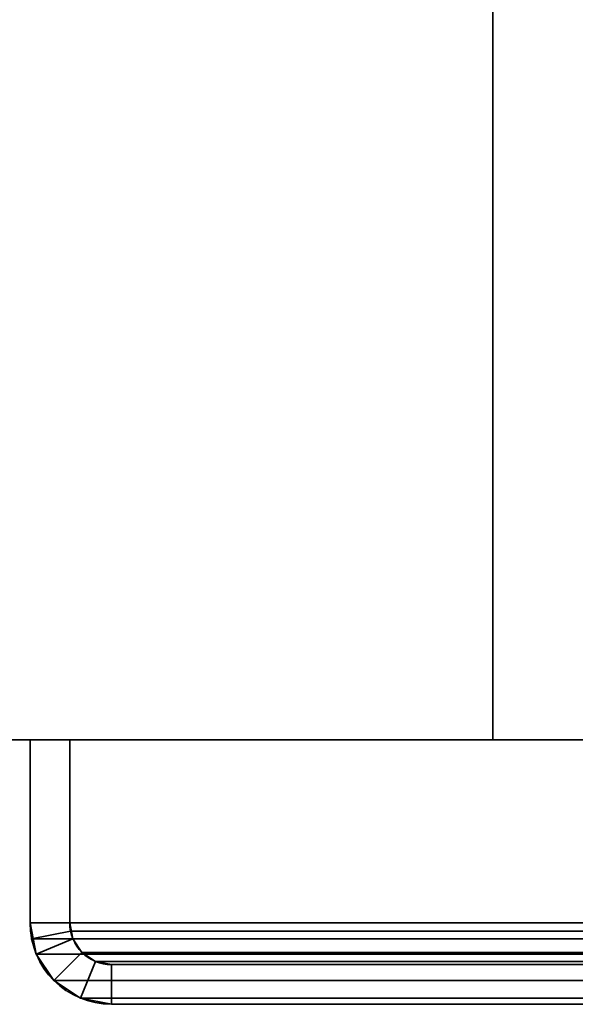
# Model space of a CAD drawing. Header units: millimetres. Extents: x -523 to 5173, y -130 to 66.
# Tile 1046 of 1056: x 1060 to 1081, y -56 to -19. Entities that reach past the tile are written whole.
import ezdxf

# ---------------------------------------------------------------- set-up
doc = ezdxf.new("R2010")
doc.units = ezdxf.units.MM
doc.layers.add('151', color=7, linetype='Continuous', true_color=0xffffff)

# ---------------------------------------------------------------- blocks, each defined once
blk = doc.blocks.new('UG_SURFACE_010')
at = {"layer": '151', "color": 252, "linetype": 'Continuous', "lineweight": 35}
for points in [[(927.5, -46, -8), (927.5, 40, -8), (1077.5, 40, -8), (1077.5, -46, -8)], [(2072.5, -46, 2207), (2072.5, 40, 2207), (927.5, 40, 2207), (927.5, -46, 2207)], [(1077.5, -46, 2057), (1077.5, 40, 2057), (1922.5, 40, 2057), (1922.5, -46, 2057)], [(1077.5, -46, -8), (1077.5, 40, -8), (1077.5, 40, 2057), (1077.5, -46, 2057)], [(2072.5, -46, 2207), (927.5, -46, 2207), (1077.5, -46, 2057), (1922.5, -46, 2057)], [(927.5, -46, 2207), (927.5, -46, -8), (1077.5, -46, -8), (1077.5, -46, 2057)]]:
    blk.add_3dface(points, dxfattribs=at)
blk = doc.blocks.new('UG_SURFACE_131')
at = {"layer": '151', "color": 252, "linetype": 'Continuous', "lineweight": 35}
for points in [[(1060, -46, 2075), (1060, -46, -8), (1060, -52.92, -8), (1060, -52.92, 2075)], [(1060, -46, 2075), (1061.5, -46, 2073.5), (1061.5, -46, -8), (1060, -46, -8)], [(1060, -52.92, -8), (1060, -46, -8), (1061.5, -46, -8), (1061.5, -52.92, -8)], [(1061.5, -52.92, 2073.5), (1061.5, -46, 2073.5), (1060, -46, 2075), (1060, -52.92, 2075)], [(1061.5, -46, 2073.5), (1061.5, -52.92, 2073.5), (1061.5, -52.92, -8), (1061.5, -46, -8)], [(1060, -52.92, -8), (1060.234, -54.099, -8), (1060.234, -54.099, 2074.765)], [(1060.234, -54.099, 2074.765), (1060.059, -53.521, 2074.941), (1060, -52.92, -8)], [(1060.059, -53.521, 2074.941), (1060, -52.92, 2075), (1060, -52.92, -8)], [(1061.5, -52.92, -8), (1061.62, -53.525, -8), (1060.234, -54.099, -8), (1060, -52.92, -8)], [(1060, -52.92, 2075), (1060.059, -53.521, 2074.941), (1061.53, -53.228, 2073.47), (1061.5, -52.92, 2073.5)], [(1060.059, -53.521, 2074.941), (1060.234, -54.099, 2074.765), (1061.62, -53.525, 2073.38), (1061.53, -53.228, 2073.47)], [(1061.5, -52.92, -8), (1061.53, -53.228, 2073.47), (1061.62, -53.525, 2073.38)], [(1061.5, -52.92, -8), (1061.5, -52.92, 2073.5), (1061.53, -53.228, 2073.47)], [(1061.62, -53.525, 2073.38), (1061.62, -53.525, -8), (1061.5, -52.92, -8)], [(1060.902, -55.098, -8), (1060.234, -54.099, -8), (1061.62, -53.525, -8), (1061.963, -54.037, -8)], [(1060.234, -54.099, 2074.765), (1060.902, -55.098, 2074.098), (1061.963, -54.037, 2073.037), (1061.62, -53.525, 2073.38)], [(1061.963, -54.037, 2073.037), (1061.963, -54.037, -8), (1061.62, -53.525, -8), (1061.62, -53.525, 2073.38)], [(1060.234, -54.099, 2074.765), (1060.234, -54.099, -8), (1060.902, -55.098, -8), (1060.902, -55.098, 2074.098)], [(1061.963, -54.037, -8), (1062.475, -54.38, -8), (1061.901, -55.766, -8), (1060.902, -55.098, -8)], [(1062.475, -54.38, 2072.525), (1061.963, -54.037, 2073.037), (1060.902, -55.098, 2074.098), (1061.901, -55.766, 2073.099)], [(1063.08, -56, -8), (1061.901, -55.766, -8), (1062.475, -54.38, -8), (1063.08, -54.5, -8)], [(1063.08, -54.5, 2071.92), (1062.475, -54.38, 2072.525), (1061.901, -55.766, 2073.099), (1063.08, -56, 2071.92)], [(1062.475, -54.38, 2072.525), (1062.475, -54.38, -8), (1061.963, -54.037, -8), (1061.963, -54.037, 2073.037)], [(1063.08, -54.5, 2071.92), (1063.08, -54.5, -8), (1062.475, -54.38, -8), (1062.475, -54.38, 2072.525)], [(1063.08, -54.5, 2071.92), (1101.92, -54.5, 2033.08), (1101.92, -54.5, -8), (1063.08, -54.5, -8)], [(1101.92, -56, -8), (1063.08, -56, -8), (1063.08, -54.5, -8), (1101.92, -54.5, -8)], [(1101.92, -54.5, 2033.08), (1063.08, -54.5, 2071.92), (1063.08, -56, 2071.92), (1101.92, -56, 2033.08)], [(1060.902, -55.098, 2074.098), (1060.902, -55.098, -8), (1061.901, -55.766, -8), (1061.901, -55.766, 2073.099)], [(1061.901, -55.766, 2073.099), (1061.901, -55.766, -8), (1063.08, -56, -8), (1063.08, -56, 2071.92)], [(1063.08, -56, 2071.92), (1063.08, -56, -8), (1101.92, -56, -8), (1101.92, -56, 2033.08)]]:
    blk.add_3dface(points, dxfattribs=at)
blk = doc.blocks.new('UG_SURFACE_132')
at = {"layer": '151', "color": 252, "linetype": 'Continuous', "lineweight": 35}
for points in [[(1060, -46, 2075), (1060, -46, -8), (1060, -52.92, -8), (1060, -52.92, 2075)], [(1060, -46, 2075), (1061.5, -46, 2073.5), (1061.5, -46, -8), (1060, -46, -8)], [(1060, -52.92, -8), (1060, -46, -8), (1061.5, -46, -8), (1061.5, -52.92, -8)], [(1061.5, -52.92, 2073.5), (1061.5, -46, 2073.5), (1060, -46, 2075), (1060, -52.92, 2075)], [(1061.5, -46, 2073.5), (1061.5, -52.92, 2073.5), (1061.5, -52.92, -8), (1061.5, -46, -8)], [(1060, -52.92, -8), (1060.234, -54.099, -8), (1060.234, -54.099, 2074.765)], [(1060.234, -54.099, 2074.765), (1060.059, -53.521, 2074.941), (1060, -52.92, -8)], [(1060.059, -53.521, 2074.941), (1060, -52.92, 2075), (1060, -52.92, -8)], [(1061.5, -52.92, -8), (1061.62, -53.525, -8), (1060.234, -54.099, -8), (1060, -52.92, -8)], [(1060, -52.92, 2075), (1060.059, -53.521, 2074.941), (1061.53, -53.228, 2073.47), (1061.5, -52.92, 2073.5)], [(1060.059, -53.521, 2074.941), (1060.234, -54.099, 2074.765), (1061.62, -53.525, 2073.38), (1061.53, -53.228, 2073.47)], [(1061.5, -52.92, -8), (1061.53, -53.228, 2073.47), (1061.62, -53.525, 2073.38)], [(1061.5, -52.92, -8), (1061.5, -52.92, 2073.5), (1061.53, -53.228, 2073.47)], [(1061.62, -53.525, 2073.38), (1061.62, -53.525, -8), (1061.5, -52.92, -8)], [(1060.902, -55.098, -8), (1060.234, -54.099, -8), (1061.62, -53.525, -8), (1061.963, -54.037, -8)], [(1060.234, -54.099, 2074.765), (1060.902, -55.098, 2074.098), (1061.963, -54.037, 2073.037), (1061.62, -53.525, 2073.38)], [(1061.963, -54.037, 2073.037), (1061.963, -54.037, -8), (1061.62, -53.525, -8), (1061.62, -53.525, 2073.38)], [(1060.234, -54.099, 2074.765), (1060.234, -54.099, -8), (1060.902, -55.098, -8), (1060.902, -55.098, 2074.098)], [(1061.963, -54.037, -8), (1062.475, -54.38, -8), (1061.901, -55.766, -8), (1060.902, -55.098, -8)], [(1062.475, -54.38, 2072.525), (1061.963, -54.037, 2073.037), (1060.902, -55.098, 2074.098), (1061.901, -55.766, 2073.099)], [(1063.08, -56, -8), (1061.901, -55.766, -8), (1062.475, -54.38, -8), (1063.08, -54.5, -8)], [(1063.08, -54.5, 2071.92), (1062.475, -54.38, 2072.525), (1061.901, -55.766, 2073.099), (1063.08, -56, 2071.92)], [(1062.475, -54.38, 2072.525), (1062.475, -54.38, -8), (1061.963, -54.037, -8), (1061.963, -54.037, 2073.037)], [(1063.08, -54.5, 2071.92), (1063.08, -54.5, -8), (1062.475, -54.38, -8), (1062.475, -54.38, 2072.525)], [(1063.08, -54.5, 2071.92), (1101.92, -54.5, 2033.08), (1101.92, -54.5, -8), (1063.08, -54.5, -8)], [(1101.92, -56, -8), (1063.08, -56, -8), (1063.08, -54.5, -8), (1101.92, -54.5, -8)], [(1101.92, -54.5, 2033.08), (1063.08, -54.5, 2071.92), (1063.08, -56, 2071.92), (1101.92, -56, 2033.08)], [(1060.902, -55.098, 2074.098), (1060.902, -55.098, -8), (1061.901, -55.766, -8), (1061.901, -55.766, 2073.099)], [(1061.901, -55.766, 2073.099), (1061.901, -55.766, -8), (1063.08, -56, -8), (1063.08, -56, 2071.92)], [(1063.08, -56, 2071.92), (1063.08, -56, -8), (1101.92, -56, -8), (1101.92, -56, 2033.08)]]:
    blk.add_3dface(points, dxfattribs=at)
blk = doc.blocks.new('UG_SURFACE_133')
at = {"layer": '151', "color": 252, "linetype": 'Continuous', "lineweight": 35}
for points in [[(1060, -46, 2075), (1940, -46, 2075), (1938.5, -46, 2073.5), (1061.5, -46, 2073.5)], [(1060, -46, 2075), (1060, -52.92, 2075), (1940, -52.92, 2075), (1940, -46, 2075)], [(1060, -52.92, 2075), (1060, -46, 2075), (1061.5, -46, 2073.5), (1061.5, -52.92, 2073.5)], [(1061.5, -46, 2073.5), (1938.5, -46, 2073.5), (1938.5, -52.92, 2073.5), (1061.5, -52.92, 2073.5)], [(1940, -52.92, 2075), (1060, -52.92, 2075), (1060.059, -53.521, 2074.941)], [(1061.5, -52.92, 2073.5), (1061.53, -53.228, 2073.47), (1060.059, -53.521, 2074.941), (1060, -52.92, 2075)], [(1939.941, -53.521, 2074.941), (1940, -52.92, 2075), (1060.059, -53.521, 2074.941)], [(1061.53, -53.228, 2073.47), (1061.62, -53.525, 2073.38), (1060.234, -54.099, 2074.765), (1060.059, -53.521, 2074.941)], [(1061.53, -53.228, 2073.47), (1061.5, -52.92, 2073.5), (1938.5, -52.92, 2073.5)], [(1061.53, -53.228, 2073.47), (1938.5, -52.92, 2073.5), (1938.47, -53.228, 2073.47)], [(1938.47, -53.228, 2073.47), (1938.38, -53.525, 2073.38), (1061.62, -53.525, 2073.38), (1061.53, -53.228, 2073.47)], [(1060.059, -53.521, 2074.941), (1060.234, -54.099, 2074.765), (1939.766, -54.099, 2074.765), (1939.941, -53.521, 2074.941)], [(1061.62, -53.525, 2073.38), (1061.963, -54.037, 2073.037), (1060.902, -55.098, 2074.098), (1060.234, -54.099, 2074.765)], [(1938.037, -54.037, 2073.037), (1061.963, -54.037, 2073.037), (1061.62, -53.525, 2073.38), (1938.38, -53.525, 2073.38)], [(1939.766, -54.099, 2074.765), (1060.234, -54.099, 2074.765), (1060.902, -55.098, 2074.098), (1939.098, -55.098, 2074.098)], [(1061.901, -55.766, 2073.099), (1060.902, -55.098, 2074.098), (1061.963, -54.037, 2073.037), (1062.475, -54.38, 2072.525)], [(1063.08, -56, 2071.92), (1061.901, -55.766, 2073.099), (1062.475, -54.38, 2072.525), (1063.08, -54.5, 2071.92)], [(1937.525, -54.38, 2072.525), (1062.475, -54.38, 2072.525), (1061.963, -54.037, 2073.037), (1938.037, -54.037, 2073.037)], [(1936.92, -54.5, 2071.92), (1063.08, -54.5, 2071.92), (1062.475, -54.38, 2072.525), (1937.525, -54.38, 2072.525)], [(1063.08, -54.5, 2071.92), (1936.92, -54.5, 2071.92), (1898.08, -54.5, 2033.08), (1101.92, -54.5, 2033.08)], [(1063.08, -54.5, 2071.92), (1101.92, -54.5, 2033.08), (1101.92, -56, 2033.08), (1063.08, -56, 2071.92)], [(1939.098, -55.098, 2074.098), (1060.902, -55.098, 2074.098), (1061.901, -55.766, 2073.099), (1938.099, -55.766, 2073.099)], [(1938.099, -55.766, 2073.099), (1061.901, -55.766, 2073.099), (1063.08, -56, 2071.92), (1936.92, -56, 2071.92)], [(1063.08, -56, 2071.92), (1101.92, -56, 2033.08), (1898.08, -56, 2033.08), (1936.92, -56, 2071.92)]]:
    blk.add_3dface(points, dxfattribs=at)
blk = doc.blocks.new('UG_SURFACE_140')
at = {"layer": '151', "color": 252, "linetype": 'Continuous', "lineweight": 35}
for points in [[(1060, -46, 2075), (1060, -46, -8), (1060, -52.92, -8), (1060, -52.92, 2075)], [(1060, -46, 2075), (1061.5, -46, 2073.5), (1061.5, -46, -8), (1060, -46, -8)], [(1060, -52.92, -8), (1060, -46, -8), (1061.5, -46, -8), (1061.5, -52.92, -8)], [(1061.5, -52.92, 2073.5), (1061.5, -46, 2073.5), (1060, -46, 2075), (1060, -52.92, 2075)], [(1061.5, -46, 2073.5), (1061.5, -52.92, 2073.5), (1061.5, -52.92, -8), (1061.5, -46, -8)], [(1060, -52.92, -8), (1060.234, -54.099, -8), (1060.234, -54.099, 2074.765)], [(1060.234, -54.099, 2074.765), (1060.059, -53.521, 2074.941), (1060, -52.92, -8)], [(1060.059, -53.521, 2074.941), (1060, -52.92, 2075), (1060, -52.92, -8)], [(1061.5, -52.92, -8), (1061.62, -53.525, -8), (1060.234, -54.099, -8), (1060, -52.92, -8)], [(1060, -52.92, 2075), (1060.059, -53.521, 2074.941), (1061.53, -53.228, 2073.47), (1061.5, -52.92, 2073.5)], [(1060.059, -53.521, 2074.941), (1060.234, -54.099, 2074.765), (1061.62, -53.525, 2073.38), (1061.53, -53.228, 2073.47)], [(1061.5, -52.92, -8), (1061.53, -53.228, 2073.47), (1061.62, -53.525, 2073.38)], [(1061.5, -52.92, -8), (1061.5, -52.92, 2073.5), (1061.53, -53.228, 2073.47)], [(1061.62, -53.525, 2073.38), (1061.62, -53.525, -8), (1061.5, -52.92, -8)], [(1060.902, -55.098, -8), (1060.234, -54.099, -8), (1061.62, -53.525, -8), (1061.963, -54.037, -8)], [(1060.234, -54.099, 2074.765), (1060.902, -55.098, 2074.098), (1061.963, -54.037, 2073.037), (1061.62, -53.525, 2073.38)], [(1061.963, -54.037, 2073.037), (1061.963, -54.037, -8), (1061.62, -53.525, -8), (1061.62, -53.525, 2073.38)], [(1060.234, -54.099, 2074.765), (1060.234, -54.099, -8), (1060.902, -55.098, -8), (1060.902, -55.098, 2074.098)], [(1061.963, -54.037, -8), (1062.475, -54.38, -8), (1061.901, -55.766, -8), (1060.902, -55.098, -8)], [(1062.475, -54.38, 2072.525), (1061.963, -54.037, 2073.037), (1060.902, -55.098, 2074.098), (1061.901, -55.766, 2073.099)], [(1063.08, -56, -8), (1061.901, -55.766, -8), (1062.475, -54.38, -8), (1063.08, -54.5, -8)], [(1063.08, -54.5, 2071.92), (1062.475, -54.38, 2072.525), (1061.901, -55.766, 2073.099), (1063.08, -56, 2071.92)], [(1062.475, -54.38, 2072.525), (1062.475, -54.38, -8), (1061.963, -54.037, -8), (1061.963, -54.037, 2073.037)], [(1063.08, -54.5, 2071.92), (1063.08, -54.5, -8), (1062.475, -54.38, -8), (1062.475, -54.38, 2072.525)], [(1063.08, -54.5, 2071.92), (1101.92, -54.5, 2033.08), (1101.92, -54.5, -8), (1063.08, -54.5, -8)], [(1101.92, -56, -8), (1063.08, -56, -8), (1063.08, -54.5, -8), (1101.92, -54.5, -8)], [(1101.92, -54.5, 2033.08), (1063.08, -54.5, 2071.92), (1063.08, -56, 2071.92), (1101.92, -56, 2033.08)], [(1060.902, -55.098, 2074.098), (1060.902, -55.098, -8), (1061.901, -55.766, -8), (1061.901, -55.766, 2073.099)], [(1061.901, -55.766, 2073.099), (1061.901, -55.766, -8), (1063.08, -56, -8), (1063.08, -56, 2071.92)], [(1063.08, -56, 2071.92), (1063.08, -56, -8), (1101.92, -56, -8), (1101.92, -56, 2033.08)]]:
    blk.add_3dface(points, dxfattribs=at)
blk = doc.blocks.new('UG_SURFACE_141')
at = {"layer": '151', "color": 252, "linetype": 'Continuous', "lineweight": 35}
for points in [[(1060, -46, 2075), (1061.5, -46, 2073.5), (1061.5, -46, -8), (1060, -46, -8)], [(1060, -46, 2075), (1060, -46, -8), (1060, -52.92, -8), (1060, -52.92, 2075)], [(1061.5, -52.92, 2073.5), (1061.5, -46, 2073.5), (1060, -46, 2075), (1060, -52.92, 2075)], [(1060, -52.92, -8), (1060, -46, -8), (1061.5, -46, -8), (1061.5, -52.92, -8)], [(1061.5, -46, 2073.5), (1061.5, -52.92, 2073.5), (1061.5, -52.92, -8), (1061.5, -46, -8)], [(1060, -52.92, -8), (1060.234, -54.099, -8), (1060.234, -54.099, 2074.765)], [(1060.234, -54.099, 2074.765), (1060.059, -53.521, 2074.941), (1060, -52.92, -8)], [(1060.059, -53.521, 2074.941), (1060, -52.92, 2075), (1060, -52.92, -8)], [(1060, -52.92, 2075), (1060.059, -53.521, 2074.941), (1061.53, -53.228, 2073.47), (1061.5, -52.92, 2073.5)], [(1061.5, -52.92, -8), (1061.62, -53.525, -8), (1060.234, -54.099, -8), (1060, -52.92, -8)], [(1060.059, -53.521, 2074.941), (1060.234, -54.099, 2074.765), (1061.62, -53.525, 2073.38), (1061.53, -53.228, 2073.47)], [(1061.5, -52.92, -8), (1061.53, -53.228, 2073.47), (1061.62, -53.525, 2073.38)], [(1061.5, -52.92, -8), (1061.5, -52.92, 2073.5), (1061.53, -53.228, 2073.47)], [(1061.62, -53.525, 2073.38), (1061.62, -53.525, -8), (1061.5, -52.92, -8)], [(1060.234, -54.099, 2074.765), (1060.902, -55.098, 2074.098), (1061.963, -54.037, 2073.037), (1061.62, -53.525, 2073.38)], [(1060.902, -55.098, -8), (1060.234, -54.099, -8), (1061.62, -53.525, -8), (1061.963, -54.037, -8)], [(1061.963, -54.037, 2073.037), (1061.963, -54.037, -8), (1061.62, -53.525, -8), (1061.62, -53.525, 2073.38)], [(1060.234, -54.099, 2074.765), (1060.234, -54.099, -8), (1060.902, -55.098, -8), (1060.902, -55.098, 2074.098)], [(1062.475, -54.38, 2072.525), (1061.963, -54.037, 2073.037), (1060.902, -55.098, 2074.098), (1061.901, -55.766, 2073.099)], [(1061.963, -54.037, -8), (1062.475, -54.38, -8), (1061.901, -55.766, -8), (1060.902, -55.098, -8)], [(1063.08, -54.5, 2071.92), (1062.475, -54.38, 2072.525), (1061.901, -55.766, 2073.099), (1063.08, -56, 2071.92)], [(1063.08, -56, -8), (1061.901, -55.766, -8), (1062.475, -54.38, -8), (1063.08, -54.5, -8)], [(1062.475, -54.38, 2072.525), (1062.475, -54.38, -8), (1061.963, -54.037, -8), (1061.963, -54.037, 2073.037)], [(1063.08, -54.5, 2071.92), (1063.08, -54.5, -8), (1062.475, -54.38, -8), (1062.475, -54.38, 2072.525)], [(1063.08, -54.5, 2071.92), (1101.92, -54.5, 2033.08), (1101.92, -54.5, -8), (1063.08, -54.5, -8)], [(1101.92, -54.5, 2033.08), (1063.08, -54.5, 2071.92), (1063.08, -56, 2071.92), (1101.92, -56, 2033.08)], [(1101.92, -56, -8), (1063.08, -56, -8), (1063.08, -54.5, -8), (1101.92, -54.5, -8)], [(1060.902, -55.098, 2074.098), (1060.902, -55.098, -8), (1061.901, -55.766, -8), (1061.901, -55.766, 2073.099)], [(1061.901, -55.766, 2073.099), (1061.901, -55.766, -8), (1063.08, -56, -8), (1063.08, -56, 2071.92)], [(1063.08, -56, 2071.92), (1063.08, -56, -8), (1101.92, -56, -8), (1101.92, -56, 2033.08)]]:
    blk.add_3dface(points, dxfattribs=at)
blk = doc.blocks.new('UG_SURFACE_144')
at = {"layer": '151', "color": 252, "linetype": 'Continuous', "lineweight": 35}
for points in [[(1060, -46, 2075), (1940, -46, 2075), (1938.5, -46, 2073.5), (1061.5, -46, 2073.5)], [(1060, -46, 2075), (1060, -52.92, 2075), (1940, -52.92, 2075), (1940, -46, 2075)], [(1060, -52.92, 2075), (1060, -46, 2075), (1061.5, -46, 2073.5), (1061.5, -52.92, 2073.5)], [(1061.5, -46, 2073.5), (1938.5, -46, 2073.5), (1938.5, -52.92, 2073.5), (1061.5, -52.92, 2073.5)], [(1940, -52.92, 2075), (1060, -52.92, 2075), (1060.059, -53.521, 2074.941)], [(1061.5, -52.92, 2073.5), (1061.53, -53.228, 2073.47), (1060.059, -53.521, 2074.941), (1060, -52.92, 2075)], [(1939.941, -53.521, 2074.941), (1940, -52.92, 2075), (1060.059, -53.521, 2074.941)], [(1061.53, -53.228, 2073.47), (1061.62, -53.525, 2073.38), (1060.234, -54.099, 2074.765), (1060.059, -53.521, 2074.941)], [(1061.53, -53.228, 2073.47), (1061.5, -52.92, 2073.5), (1938.5, -52.92, 2073.5)], [(1061.53, -53.228, 2073.47), (1938.5, -52.92, 2073.5), (1938.47, -53.228, 2073.47)], [(1938.47, -53.228, 2073.47), (1938.38, -53.525, 2073.38), (1061.62, -53.525, 2073.38), (1061.53, -53.228, 2073.47)], [(1060.059, -53.521, 2074.941), (1060.234, -54.099, 2074.765), (1939.766, -54.099, 2074.765), (1939.941, -53.521, 2074.941)], [(1061.62, -53.525, 2073.38), (1061.963, -54.037, 2073.037), (1060.902, -55.098, 2074.098), (1060.234, -54.099, 2074.765)], [(1938.037, -54.037, 2073.037), (1061.963, -54.037, 2073.037), (1061.62, -53.525, 2073.38), (1938.38, -53.525, 2073.38)], [(1939.766, -54.099, 2074.765), (1060.234, -54.099, 2074.765), (1060.902, -55.098, 2074.098), (1939.098, -55.098, 2074.098)], [(1061.901, -55.766, 2073.099), (1060.902, -55.098, 2074.098), (1061.963, -54.037, 2073.037), (1062.475, -54.38, 2072.525)], [(1063.08, -56, 2071.92), (1061.901, -55.766, 2073.099), (1062.475, -54.38, 2072.525), (1063.08, -54.5, 2071.92)], [(1937.525, -54.38, 2072.525), (1062.475, -54.38, 2072.525), (1061.963, -54.037, 2073.037), (1938.037, -54.037, 2073.037)], [(1936.92, -54.5, 2071.92), (1063.08, -54.5, 2071.92), (1062.475, -54.38, 2072.525), (1937.525, -54.38, 2072.525)], [(1063.08, -54.5, 2071.92), (1936.92, -54.5, 2071.92), (1898.08, -54.5, 2033.08), (1101.92, -54.5, 2033.08)], [(1063.08, -54.5, 2071.92), (1101.92, -54.5, 2033.08), (1101.92, -56, 2033.08), (1063.08, -56, 2071.92)], [(1939.098, -55.098, 2074.098), (1060.902, -55.098, 2074.098), (1061.901, -55.766, 2073.099), (1938.099, -55.766, 2073.099)], [(1938.099, -55.766, 2073.099), (1061.901, -55.766, 2073.099), (1063.08, -56, 2071.92), (1936.92, -56, 2071.92)], [(1063.08, -56, 2071.92), (1101.92, -56, 2033.08), (1898.08, -56, 2033.08), (1936.92, -56, 2071.92)]]:
    blk.add_3dface(points, dxfattribs=at)

msp = doc.modelspace()

# ---------------------------------------------------------------- linework, layer by layer
at = {"layer": '151', "color": 253, "linetype": 'Continuous', "lineweight": -3}
for p, q in [((1077.5, -46, 2057), (1077.5, 40, 2057)), ((1077.5, 40, -8), (1077.5, -46, -8)), ((1077.5, -46, 2057), (1077.5, 40, 2057)), ((927.5, -46, 2207), (2072.5, -46, 2207)), ((927.5, -46, -8), (1077.5, -46, -8)), ((1940, -46, 2075), (1060, -46, 2075)), ((1060, -46, 2075), (1060, -52.92, 2075)), ((1060, -46, 2075), (1060, -52.92, 2075)), ((1060, -52.92, -8), (1060, -46, -8)), ((1060, -46, 2075), (1061.5, -46, 2073.5)), ((1060, -46, 2075), (1060, -46, -8)), ((1060, -52.92, -8), (1060, -46, -8)), ((1060, -46, 2075), (1061.5, -46, 2073.5)), ((1060, -46, 2075), (1061.5, -46, 2073.5)), ((1060, -46, -8), (1061.5, -46, -8)), ((1060, -46, 2075), (1060, -52.92, 2075)), ((1060, -46, -8), (1061.5, -46, -8)), ((1060, -46, 2075), (1060, -46, -8)), ((1060, -52.92, -8), (1060, -46, -8)), ((1060, -52.92, -8), (1060, -46, -8)), ((1060, -46, 2075), (1061.5, -46, 2073.5)), ((1060, -46, 2075), (1060, -52.92, 2075)), ((1060, -46, 2075), (1061.5, -46, 2073.5)), ((1060, -46, 2075), (1060, -52.92, 2075)), ((1060, -46, -8), (1061.5, -46, -8)), ((1060, -46, 2075), (1061.5, -46, 2073.5)), ((1060, -46, -8), (1061.5, -46, -8)), ((1060, -46, 2075), (1060, -46, -8)), ((1060, -46, 2075), (1060, -52.92, 2075)), ((1060, -46, 2075), (1060, -46, -8)), ((1940, -46, 2075), (1060, -46, 2075)), ((1061.5, -46, 2073.5), (1061.5, -52.92, 2073.5)), ((1938.5, -46, 2073.5), (1061.5, -46, 2073.5)), ((1061.5, -46, 2073.5), (1061.5, -52.92, 2073.5)), ((1061.5, -46, 2073.5), (1061.5, -52.92, 2073.5)), ((1061.5, -52.92, -8), (1061.5, -46, -8)), ((1061.5, -52.92, -8), (1061.5, -46, -8)), ((1061.5, -46, 2073.5), (1061.5, -46, -8)), ((1061.5, -46, 2073.5), (1061.5, -46, -8)), ((1061.5, -46, 2073.5), (1061.5, -52.92, 2073.5)), ((1061.5, -46, 2073.5), (1061.5, -52.92, 2073.5)), ((1061.5, -46, 2073.5), (1061.5, -52.92, 2073.5)), ((1061.5, -46, 2073.5), (1061.5, -46, -8)), ((1061.5, -46, 2073.5), (1061.5, -46, -8)), ((1061.5, -52.92, -8), (1061.5, -46, -8)), ((1061.5, -52.92, -8), (1061.5, -46, -8)), ((1938.5, -46, 2073.5), (1061.5, -46, 2073.5)), ((1922.5, -46, 2057), (1077.5, -46, 2057)), ((1077.5, -46, 2057), (1077.5, -46, -8)), ((1922.5, -46, 2057), (1077.5, -46, 2057)), ((1940, -52.92, 2075), (1060, -52.92, 2075)), ((1060, -52.92, 2075), (1060, -52.92, -8)), ((1060, -52.92, 2075), (1060, -52.92, -8)), ((1060, -52.92, 2075), (1060, -52.92, -8)), ((1940, -52.92, 2075), (1060, -52.92, 2075)), ((1060, -52.92, 2075), (1060, -52.92, -8)), ((1061.5, -52.92, 2073.5), (1061.5, -52.92, -8)), ((1938.5, -52.92, 2073.5), (1061.5, -52.92, 2073.5)), ((1061.5, -52.92, 2073.5), (1061.5, -52.92, -8)), ((1061.5, -52.92, 2073.5), (1061.5, -52.92, -8)), ((1061.5, -52.92, 2073.5), (1061.5, -52.92, -8)), ((1938.5, -52.92, 2073.5), (1061.5, -52.92, 2073.5)), ((1063.08, -54.5, 2071.92), (1063.08, -54.5, -8)), ((1101.92, -54.5, -8), (1063.08, -54.5, -8)), ((1101.92, -54.5, -8), (1063.08, -54.5, -8)), ((1063.08, -54.5, 2071.92), (1101.92, -54.5, 2033.08)), ((1936.92, -54.5, 2071.92), (1063.08, -54.5, 2071.92)), ((1063.08, -54.5, 2071.92), (1063.08, -54.5, -8)), ((1063.08, -54.5, 2071.92), (1101.92, -54.5, 2033.08)), ((1063.08, -54.5, 2071.92), (1101.92, -54.5, 2033.08)), ((1936.92, -54.5, 2071.92), (1063.08, -54.5, 2071.92)), ((1063.08, -54.5, 2071.92), (1101.92, -54.5, 2033.08)), ((1063.08, -54.5, 2071.92), (1101.92, -54.5, 2033.08)), ((1101.92, -54.5, -8), (1063.08, -54.5, -8)), ((1063.08, -54.5, 2071.92), (1101.92, -54.5, 2033.08)), ((1101.92, -54.5, -8), (1063.08, -54.5, -8)), ((1063.08, -54.5, 2071.92), (1063.08, -54.5, -8)), ((1063.08, -54.5, 2071.92), (1063.08, -54.5, -8)), ((1101.92, -56, -8), (1063.08, -56, -8)), ((1063.08, -56, 2071.92), (1101.92, -56, 2033.08)), ((1063.08, -56, 2071.92), (1101.92, -56, 2033.08)), ((1063.08, -56, 2071.92), (1101.92, -56, 2033.08)), ((1101.92, -56, -8), (1063.08, -56, -8)), ((1063.08, -56, 2071.92), (1063.08, -56, -8)), ((1936.92, -56, 2071.92), (1063.08, -56, 2071.92)), ((1063.08, -56, 2071.92), (1063.08, -56, -8)), ((1063.08, -56, 2071.92), (1101.92, -56, 2033.08)), ((1101.92, -56, -8), (1063.08, -56, -8)), ((1063.08, -56, 2071.92), (1101.92, -56, 2033.08)), ((1063.08, -56, 2071.92), (1101.92, -56, 2033.08)), ((1101.92, -56, -8), (1063.08, -56, -8)), ((1063.08, -56, 2071.92), (1063.08, -56, -8)), ((1063.08, -56, 2071.92), (1063.08, -56, -8)), ((1936.92, -56, 2071.92), (1063.08, -56, 2071.92))]:
    msp.add_line(p, q, dxfattribs=at)
at = {"layer": '151', "color": 253, "linetype": 'Continuous', "lineweight": -3, "extrusion": (0, 0, -1)}
for radius in [3.08, 3.08, 3.08, 3.08, 1.58, 1.58, 1.58, 1.58]:
    msp.add_arc((-1063.08, -52.92, 8), radius, 270, 0, dxfattribs=at)
at = {"layer": '151', "color": 253, "linetype": 'Continuous', "lineweight": -3, "extrusion": (0.707107, 6.12323e-17, 0.707107)}
for major_axis in [(-3.08, 0, 3.08), (-3.08, 0, 3.08), (-3.08, 0, 3.08), (-3.08, 0, 3.08), (-3.08, 0, 3.08), (-3.08, 0, 3.08), (-1.58, 0, 1.58), (-1.58, 0, 1.58), (-1.58, 0, 1.58), (-1.58, 0, 1.58), (-1.58, 0, 1.58), (-1.58, 0, 1.58)]:
    msp.add_ellipse((1063.08, -52.92, 2071.92), major_axis=major_axis, ratio=0.707107, start_param=0, end_param=1.570796, dxfattribs=at)

# ---------------------------------------------------------------- block references
at = {"layer": '151', "color": 253, "linetype": 'Continuous', "lineweight": -3}
for name in ['UG_SURFACE_131', 'UG_SURFACE_132', 'UG_SURFACE_133', 'UG_SURFACE_140', 'UG_SURFACE_141', 'UG_SURFACE_144', 'UG_SURFACE_010']:
    msp.add_blockref(name, (0, 0), dxfattribs=at)

doc.saveas('drawing.dxf')
